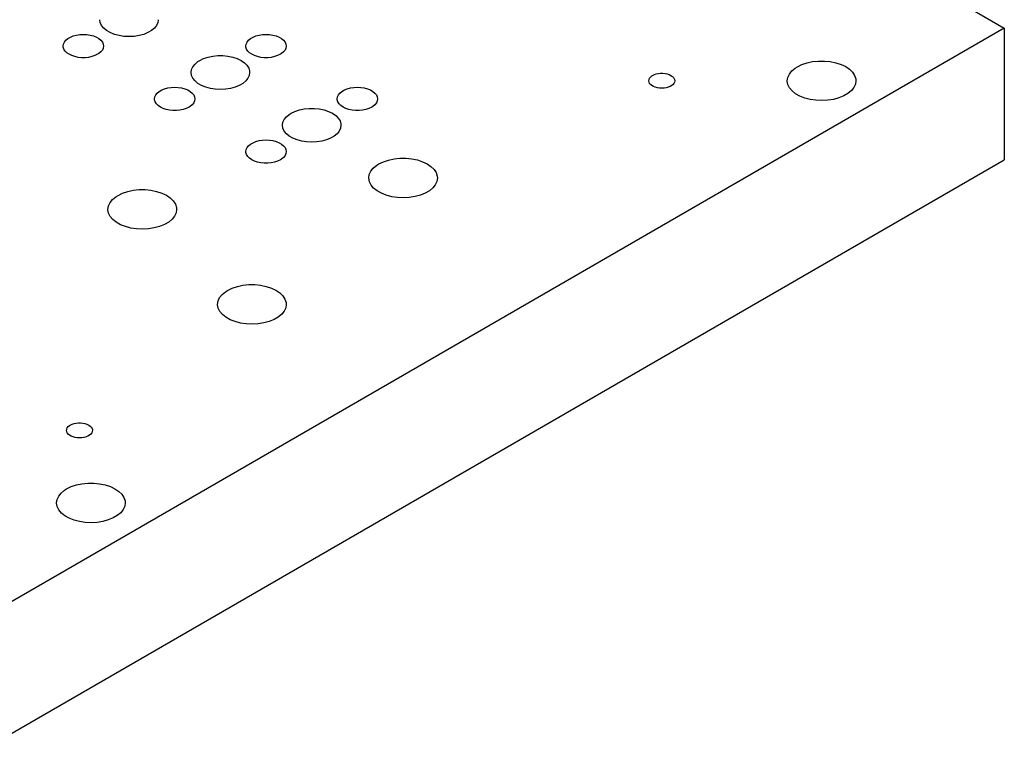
# Model space of a CAD drawing. Header units: inches. Extents: x 3 to 289, y 4 to 291.
# Tile 525 of 634: x 130.85 to 138.48, y 262.57 to 268.14. Entities that reach past the tile are written whole.
import ezdxf

# ---------------------------------------------------------------- set-up
doc = ezdxf.new("R2010")
doc.units = ezdxf.units.IN
doc.header["$LTSCALE"] = 0.5
doc.header["$MEASUREMENT"] = 0
doc.layers.add('DIE', color=7, linetype='Continuous')

msp = doc.modelspace()

# ---------------------------------------------------------------- linework, layer by layer
at = {"layer": 'DIE', "color": 190, "linetype": 'Continuous'}
for p, q in [((136.729, 269.0881), (138.4753, 268.0799)), ((131.4763, 268.1215), (131.4729, 268.1442)), ((131.4865, 268.0994), (131.4763, 268.1215)), ((131.5032, 268.0788), (131.4865, 268.0994)), ((131.9123, 268.0994), (131.8956, 268.0788)), ((131.9225, 268.1215), (131.9123, 268.0994)), ((131.926, 268.1442), (131.9225, 268.1215)), ((138.4753, 268.0799), (130.6971, 263.5892)), ((131.2262, 267.998), (131.2454, 268.0092)), ((131.2454, 268.0092), (131.2678, 268.0182)), ((131.2678, 268.0182), (131.2924, 268.0248)), ((131.2924, 268.0248), (131.3187, 268.0289)), ((131.3187, 268.0289), (131.3459, 268.0303)), ((131.3459, 268.0303), (131.373, 268.0289)), ((131.373, 268.0289), (131.3993, 268.0248)), ((131.3993, 268.0248), (131.424, 268.0182)), ((131.424, 268.0182), (131.4463, 268.0092)), ((131.4463, 268.0092), (131.4656, 267.998)), ((131.5259, 268.0601), (131.5032, 268.0788)), ((131.5538, 268.044), (131.5259, 268.0601)), ((131.5862, 268.0309), (131.5538, 268.044)), ((131.6219, 268.0213), (131.5862, 268.0309)), ((131.6601, 268.0154), (131.6219, 268.0213)), ((131.6994, 268.0134), (131.6601, 268.0154)), ((131.7388, 268.0154), (131.6994, 268.0134)), ((131.7769, 268.0213), (131.7388, 268.0154)), ((131.8127, 268.0309), (131.7769, 268.0213)), ((131.8451, 268.044), (131.8127, 268.0309)), ((131.873, 268.0601), (131.8451, 268.044)), ((131.8956, 268.0788), (131.873, 268.0601)), ((132.6404, 267.998), (132.6597, 268.0092)), ((132.6597, 268.0092), (132.682, 268.0182)), ((132.682, 268.0182), (132.7067, 268.0248)), ((132.7067, 268.0248), (132.733, 268.0289)), ((132.733, 268.0289), (132.7601, 268.0303)), ((132.7601, 268.0303), (132.7872, 268.0289)), ((132.7872, 268.0289), (132.8135, 268.0248)), ((132.8135, 268.0248), (132.8382, 268.0182)), ((132.8382, 268.0182), (132.8605, 268.0092)), ((132.8605, 268.0092), (132.8798, 267.998)), ((138.4753, 268.0799), (138.4753, 267.0592)), ((131.1896, 267.94), (131.192, 267.9557)), ((131.1902, 267.9322), (131.1896, 267.94)), ((131.195, 267.9167), (131.1902, 267.9322)), ((131.192, 267.9557), (131.1991, 267.9709)), ((131.1991, 267.9709), (131.2106, 267.9852)), ((131.2106, 267.9852), (131.2262, 267.998)), ((131.4656, 267.998), (131.4812, 267.9852)), ((131.4812, 267.9852), (131.4927, 267.9709)), ((131.4927, 267.9709), (131.4998, 267.9557)), ((131.4998, 267.9557), (131.5021, 267.94)), ((131.5021, 267.94), (131.4998, 267.9244)), ((132.6038, 267.94), (132.6062, 267.9557)), ((132.6044, 267.9322), (132.6038, 267.94)), ((132.6092, 267.9167), (132.6044, 267.9322)), ((132.6062, 267.9557), (132.6133, 267.9709)), ((132.6133, 267.9709), (132.6248, 267.9852)), ((132.6248, 267.9852), (132.6404, 267.998)), ((132.8798, 267.998), (132.8954, 267.9852)), ((132.8954, 267.9852), (132.9069, 267.9709)), ((132.9069, 267.9709), (132.914, 267.9557)), ((132.914, 267.9557), (132.9163, 267.94)), ((132.9163, 267.94), (132.914, 267.9244)), ((131.2043, 267.9019), (131.195, 267.9167)), ((131.2179, 267.8883), (131.2043, 267.9019)), ((131.2354, 267.8763), (131.2179, 267.8883)), ((131.2563, 267.8662), (131.2354, 267.8763)), ((131.2798, 267.8583), (131.2563, 267.8662)), ((131.3054, 267.8529), (131.2798, 267.8583)), ((131.4119, 267.8583), (131.3863, 267.8529)), ((131.4355, 267.8662), (131.4119, 267.8583)), ((131.4564, 267.8763), (131.4355, 267.8662)), ((131.4656, 267.8821), (131.4564, 267.8763)), ((131.4812, 267.8949), (131.4656, 267.8821)), ((131.4927, 267.9092), (131.4812, 267.8949)), ((131.4998, 267.9244), (131.4927, 267.9092)), ((132.3108, 267.8545), (132.3479, 267.8623)), ((132.3479, 267.8623), (132.3868, 267.8662)), ((132.3868, 267.8662), (132.4263, 267.8662)), ((132.4263, 267.8662), (132.4652, 267.8623)), ((132.4652, 267.8623), (132.5023, 267.8545)), ((132.6185, 267.9019), (132.6092, 267.9167)), ((132.6321, 267.8883), (132.6185, 267.9019)), ((132.6496, 267.8763), (132.6321, 267.8883)), ((132.6705, 267.8662), (132.6496, 267.8763)), ((132.6941, 267.8583), (132.6705, 267.8662)), ((132.7197, 267.8529), (132.6941, 267.8583)), ((132.8261, 267.8583), (132.8005, 267.8529)), ((132.8497, 267.8662), (132.8261, 267.8583)), ((132.8706, 267.8763), (132.8497, 267.8662)), ((132.8798, 267.8821), (132.8706, 267.8763)), ((132.8954, 267.8949), (132.8798, 267.8821)), ((132.9069, 267.9092), (132.8954, 267.8949)), ((132.914, 267.9244), (132.9069, 267.9092)), ((131.3323, 267.8502), (131.3054, 267.8529)), ((131.3595, 267.8502), (131.3323, 267.8502)), ((131.3863, 267.8529), (131.3595, 267.8502)), ((132.1834, 267.7586), (132.1937, 267.7807)), ((132.1937, 267.7807), (132.2103, 267.8013)), ((132.2103, 267.8013), (132.233, 267.82)), ((132.233, 267.82), (132.2463, 267.8284)), ((132.2463, 267.8284), (132.2766, 267.8431)), ((132.2766, 267.8431), (132.3108, 267.8545)), ((132.5023, 267.8545), (132.5365, 267.8431)), ((132.5365, 267.8431), (132.5667, 267.8284)), ((132.5667, 267.8284), (132.5921, 267.8109)), ((132.5921, 267.8109), (132.6119, 267.7912)), ((132.6119, 267.7912), (132.6254, 267.7698)), ((132.7465, 267.8502), (132.7197, 267.8529)), ((132.7737, 267.8502), (132.7465, 267.8502)), ((132.8005, 267.8529), (132.7737, 267.8502)), ((136.857, 267.7698), (136.8733, 267.7801)), ((136.8733, 267.7801), (136.9085, 267.7972)), ((136.9085, 267.7972), (136.9484, 267.8105)), ((136.9484, 267.8105), (136.9916, 267.8196)), ((136.9916, 267.8196), (137.0369, 267.8243)), ((137.0369, 267.8243), (137.083, 267.8244)), ((137.083, 267.8244), (137.1284, 267.82)), ((137.1284, 267.82), (137.1718, 267.811)), ((137.1718, 267.811), (137.2118, 267.7979)), ((137.2118, 267.7979), (137.2473, 267.781)), ((137.2473, 267.781), (137.2772, 267.7607)), ((132.18, 267.7359), (132.1834, 267.7586)), ((132.1834, 267.7132), (132.18, 267.7359)), ((132.1937, 267.6912), (132.1834, 267.7132)), ((132.6296, 267.7132), (132.6194, 267.6912)), ((132.6254, 267.7698), (132.6322, 267.7473)), ((132.6331, 267.7359), (132.6296, 267.7132)), ((132.6322, 267.7473), (132.6331, 267.7359)), ((135.7366, 267.7006), (135.7466, 267.7089)), ((135.7466, 267.7089), (135.7526, 267.7127)), ((135.7526, 267.7127), (135.766, 267.7192)), ((135.766, 267.7192), (135.7812, 267.7242)), ((135.7812, 267.7242), (135.7976, 267.7277)), ((135.7976, 267.7277), (135.8149, 267.7294)), ((135.8149, 267.7294), (135.8324, 267.7294)), ((135.8324, 267.7294), (135.8496, 267.7277)), ((135.8496, 267.7277), (135.8661, 267.7242)), ((135.8661, 267.7242), (135.8813, 267.7192)), ((135.8813, 267.7192), (135.8947, 267.7127)), ((135.8947, 267.7127), (135.906, 267.7049)), ((135.906, 267.7049), (135.9147, 267.6961)), ((136.7995, 267.6981), (136.8113, 267.7238)), ((136.8113, 267.7238), (136.8307, 267.7479)), ((136.8307, 267.7479), (136.857, 267.7698)), ((137.2772, 267.7607), (137.3006, 267.7378)), ((137.3006, 267.7378), (137.3168, 267.713)), ((137.3168, 267.713), (137.3254, 267.6868)), ((132.2103, 267.6705), (132.1937, 267.6912)), ((132.233, 267.6518), (132.2103, 267.6705)), ((132.2609, 267.6357), (132.233, 267.6518)), ((132.2933, 267.6227), (132.2609, 267.6357)), ((132.5522, 267.6357), (132.5198, 267.6227)), ((132.5801, 267.6518), (132.5522, 267.6357)), ((132.6027, 267.6705), (132.5801, 267.6518)), ((132.6194, 267.6912), (132.6027, 267.6705)), ((135.7231, 267.6716), (135.7247, 267.6817)), ((135.7247, 267.6616), (135.7231, 267.6716)), ((135.7247, 267.6817), (135.7292, 267.6915)), ((135.7292, 267.6518), (135.7247, 267.6616)), ((135.7292, 267.6915), (135.7366, 267.7006)), ((135.7366, 267.6426), (135.7292, 267.6518)), ((135.7466, 267.6343), (135.7366, 267.6426)), ((135.759, 267.6272), (135.7466, 267.6343)), ((135.7734, 267.6214), (135.759, 267.6272)), ((135.8882, 267.6272), (135.8739, 267.6214)), ((135.9006, 267.6343), (135.8882, 267.6272)), ((135.9107, 267.6426), (135.9006, 267.6343)), ((135.9181, 267.6518), (135.9107, 267.6426)), ((135.9147, 267.6961), (135.9207, 267.6866)), ((135.9226, 267.6616), (135.9181, 267.6518)), ((135.9207, 267.6866), (135.9238, 267.6767)), ((135.9241, 267.6716), (135.9226, 267.6616)), ((135.9238, 267.6767), (135.9241, 267.6716)), ((136.7955, 267.6716), (136.7995, 267.6981)), ((136.7955, 267.6691), (136.7955, 267.6716)), ((136.8003, 267.6426), (136.7955, 267.6691)), ((136.8129, 267.6171), (136.8003, 267.6426)), ((137.3227, 267.6451), (137.3108, 267.6194)), ((137.3267, 267.6716), (137.3227, 267.6451)), ((137.3254, 267.6868), (137.3267, 267.6716)), ((131.8991, 267.5475), (131.9062, 267.5627)), ((131.9062, 267.5627), (131.9177, 267.5769)), ((131.9177, 267.5769), (131.9333, 267.5898)), ((131.9333, 267.5898), (131.9526, 267.6009)), ((131.9526, 267.6009), (131.9749, 267.6099)), ((131.9749, 267.6099), (131.9995, 267.6166)), ((131.9995, 267.6166), (132.0259, 267.6206)), ((132.0259, 267.6206), (132.053, 267.622)), ((132.053, 267.622), (132.0801, 267.6206)), ((132.0801, 267.6206), (132.1064, 267.6166)), ((132.1064, 267.6166), (132.1311, 267.6099)), ((132.1311, 267.6099), (132.1534, 267.6009)), ((132.1534, 267.6009), (132.1727, 267.5898)), ((132.1727, 267.5898), (132.1883, 267.5769)), ((132.1883, 267.5769), (132.1998, 267.5627)), ((132.1998, 267.5627), (132.2069, 267.5475)), ((132.3291, 267.613), (132.2933, 267.6227)), ((132.3672, 267.6071), (132.3291, 267.613)), ((132.4065, 267.6051), (132.3672, 267.6071)), ((132.4459, 267.6071), (132.4065, 267.6051)), ((132.484, 267.613), (132.4459, 267.6071)), ((132.5198, 267.6227), (132.484, 267.613)), ((133.3133, 267.5475), (133.3204, 267.5627)), ((133.3204, 267.5627), (133.3319, 267.5769)), ((133.3319, 267.5769), (133.3475, 267.5898)), ((133.3475, 267.5898), (133.3668, 267.6009)), ((133.3668, 267.6009), (133.3891, 267.6099)), ((133.3891, 267.6099), (133.4138, 267.6166)), ((133.4138, 267.6166), (133.4401, 267.6206)), ((133.4401, 267.6206), (133.4672, 267.622)), ((133.4672, 267.622), (133.4943, 267.6206)), ((133.4943, 267.6206), (133.5206, 267.6166)), ((133.5206, 267.6166), (133.5453, 267.6099)), ((133.5453, 267.6099), (133.5676, 267.6009)), ((133.5676, 267.6009), (133.5869, 267.5898)), ((133.5869, 267.5898), (133.6025, 267.5769)), ((133.6025, 267.5769), (133.614, 267.5627)), ((133.614, 267.5627), (133.6211, 267.5475)), ((135.7893, 267.6171), (135.7734, 267.6214)), ((135.8062, 267.6145), (135.7893, 267.6171)), ((135.8236, 267.6136), (135.8062, 267.6145)), ((135.8411, 267.6145), (135.8236, 267.6136)), ((135.858, 267.6171), (135.8411, 267.6145)), ((135.8739, 267.6214), (135.858, 267.6171)), ((136.8329, 267.5931), (136.8129, 267.6171)), ((136.8598, 267.5715), (136.8329, 267.5931)), ((136.8928, 267.553), (136.8598, 267.5715)), ((136.9308, 267.538), (136.8928, 267.553)), ((137.2327, 267.5546), (137.1951, 267.5393)), ((137.2652, 267.5735), (137.2327, 267.5546)), ((137.2915, 267.5953), (137.2652, 267.5735)), ((137.3108, 267.6194), (137.2915, 267.5953)), ((131.8967, 267.5318), (131.8991, 267.5475)), ((131.8973, 267.5239), (131.8967, 267.5318)), ((131.9021, 267.5085), (131.8973, 267.5239)), ((131.9114, 267.4937), (131.9021, 267.5085)), ((131.925, 267.4801), (131.9114, 267.4937)), ((131.9425, 267.468), (131.925, 267.4801)), ((132.1883, 267.4867), (132.1727, 267.4738)), ((132.1998, 267.5009), (132.1883, 267.4867)), ((132.2069, 267.5161), (132.1998, 267.5009)), ((132.2069, 267.5475), (132.2092, 267.5318)), ((132.2092, 267.5318), (132.2069, 267.5161)), ((133.311, 267.5318), (133.3133, 267.5475)), ((133.3115, 267.5239), (133.311, 267.5318)), ((133.3163, 267.5085), (133.3115, 267.5239)), ((133.3256, 267.4937), (133.3163, 267.5085)), ((133.3392, 267.4801), (133.3256, 267.4937)), ((133.3567, 267.468), (133.3392, 267.4801)), ((133.6025, 267.4867), (133.5869, 267.4738)), ((133.614, 267.5009), (133.6025, 267.4867)), ((133.6211, 267.5161), (133.614, 267.5009)), ((133.6211, 267.5475), (133.6235, 267.5318)), ((133.6235, 267.5318), (133.6211, 267.5161)), ((136.9728, 267.527), (136.9308, 267.538)), ((137.0174, 267.5204), (136.9728, 267.527)), ((137.0633, 267.5183), (137.0174, 267.5204)), ((137.1091, 267.5208), (137.0633, 267.5183)), ((137.1535, 267.5279), (137.1091, 267.5208)), ((137.1951, 267.5393), (137.1535, 267.5279)), ((131.9634, 267.4579), (131.9425, 267.468)), ((131.987, 267.45), (131.9634, 267.4579)), ((132.0125, 267.4447), (131.987, 267.45)), ((132.0394, 267.4419), (132.0125, 267.4447)), ((132.0666, 267.4419), (132.0394, 267.4419)), ((132.0934, 267.4447), (132.0666, 267.4419)), ((132.119, 267.45), (132.0934, 267.4447)), ((132.1426, 267.4579), (132.119, 267.45)), ((132.1635, 267.468), (132.1426, 267.4579)), ((132.1727, 267.4738), (132.1635, 267.468)), ((132.9175, 267.3931), (132.9401, 267.4118)), ((132.9401, 267.4118), (132.9535, 267.4202)), ((132.9535, 267.4202), (132.9837, 267.4348)), ((132.9837, 267.4348), (133.0179, 267.4462)), ((133.0179, 267.4462), (133.055, 267.454)), ((133.055, 267.454), (133.0939, 267.458)), ((133.0939, 267.458), (133.1334, 267.458)), ((133.1334, 267.458), (133.1723, 267.454)), ((133.1723, 267.454), (133.2094, 267.4462)), ((133.2094, 267.4462), (133.2436, 267.4348)), ((133.2436, 267.4348), (133.2738, 267.4202)), ((133.2738, 267.4202), (133.2992, 267.4027)), ((133.2992, 267.4027), (133.319, 267.383)), ((133.3776, 267.4579), (133.3567, 267.468)), ((133.4012, 267.45), (133.3776, 267.4579)), ((133.4268, 267.4447), (133.4012, 267.45)), ((133.4536, 267.4419), (133.4268, 267.4447)), ((133.4808, 267.4419), (133.4536, 267.4419)), ((133.5076, 267.4447), (133.4808, 267.4419)), ((133.5332, 267.45), (133.5076, 267.4447)), ((133.5568, 267.4579), (133.5332, 267.45)), ((133.5777, 267.468), (133.5568, 267.4579)), ((133.5869, 267.4738), (133.5777, 267.468)), ((132.8871, 267.3277), (132.8905, 267.3504)), ((132.8905, 267.305), (132.8871, 267.3277)), ((132.8905, 267.3504), (132.9008, 267.3724)), ((132.9008, 267.3724), (132.9175, 267.3931)), ((133.319, 267.383), (133.3325, 267.3615)), ((133.3325, 267.3615), (133.3393, 267.3391)), ((133.3402, 267.3277), (133.3368, 267.305)), ((133.3393, 267.3391), (133.3402, 267.3277)), ((132.9008, 267.2829), (132.8905, 267.305)), ((132.9175, 267.2623), (132.9008, 267.2829)), ((132.9401, 267.2436), (132.9175, 267.2623)), ((133.3098, 267.2623), (133.2872, 267.2436)), ((133.3265, 267.2829), (133.3098, 267.2623)), ((133.3368, 267.305), (133.3265, 267.2829)), ((132.6248, 267.1687), (132.6404, 267.1815)), ((132.6404, 267.1815), (132.6597, 267.1927)), ((132.6597, 267.1927), (132.682, 267.2017)), ((132.682, 267.2017), (132.7067, 267.2083)), ((132.7067, 267.2083), (132.733, 267.2124)), ((132.733, 267.2124), (132.7601, 267.2138)), ((132.7601, 267.2138), (132.7872, 267.2124)), ((132.7872, 267.2124), (132.8135, 267.2083)), ((132.8135, 267.2083), (132.8382, 267.2017)), ((132.8382, 267.2017), (132.8605, 267.1927)), ((132.8605, 267.1927), (132.8798, 267.1815)), ((132.8798, 267.1815), (132.8954, 267.1687)), ((132.968, 267.2275), (132.9401, 267.2436)), ((133.0004, 267.2144), (132.968, 267.2275)), ((133.0362, 267.2048), (133.0004, 267.2144)), ((133.0743, 267.1989), (133.0362, 267.2048)), ((133.1136, 267.1969), (133.0743, 267.1989)), ((133.153, 267.1989), (133.1136, 267.1969)), ((133.1911, 267.2048), (133.153, 267.1989)), ((133.2269, 267.2144), (133.1911, 267.2048)), ((133.2593, 267.2275), (133.2269, 267.2144)), ((133.2872, 267.2436), (133.2593, 267.2275)), ((132.6038, 267.1236), (132.6062, 267.1392)), ((132.6044, 267.1157), (132.6038, 267.1236)), ((132.6092, 267.1002), (132.6044, 267.1157)), ((132.6062, 267.1392), (132.6133, 267.1544)), ((132.6185, 267.0854), (132.6092, 267.1002)), ((132.6133, 267.1544), (132.6248, 267.1687)), ((132.8954, 267.1687), (132.9069, 267.1544)), ((132.9069, 267.1544), (132.914, 267.1392)), ((132.914, 267.1079), (132.9069, 267.0927)), ((132.914, 267.1392), (132.9163, 267.1236)), ((132.9163, 267.1236), (132.914, 267.1079)), ((130.6971, 262.5686), (138.4753, 267.0592)), ((132.6321, 267.0718), (132.6185, 267.0854)), ((132.6496, 267.0598), (132.6321, 267.0718)), ((132.6705, 267.0497), (132.6496, 267.0598)), ((132.6941, 267.0418), (132.6705, 267.0497)), ((132.7197, 267.0364), (132.6941, 267.0418)), ((132.7465, 267.0337), (132.7197, 267.0364)), ((132.7737, 267.0337), (132.7465, 267.0337)), ((132.8005, 267.0364), (132.7737, 267.0337)), ((132.8261, 267.0418), (132.8005, 267.0364)), ((132.8497, 267.0497), (132.8261, 267.0418)), ((132.8706, 267.0598), (132.8497, 267.0497)), ((132.8798, 267.0656), (132.8706, 267.0598)), ((132.8954, 267.0785), (132.8798, 267.0656)), ((132.9069, 267.0927), (132.8954, 267.0785)), ((133.5903, 266.9957), (133.6166, 267.0176)), ((133.6166, 267.0176), (133.6329, 267.0279)), ((133.6329, 267.0279), (133.6682, 267.045)), ((133.6682, 267.045), (133.708, 267.0583)), ((133.708, 267.0583), (133.7513, 267.0675)), ((133.7513, 267.0675), (133.7966, 267.0722)), ((133.7966, 267.0722), (133.8427, 267.0723)), ((133.8427, 267.0723), (133.8881, 267.0678)), ((133.8881, 267.0678), (133.9314, 267.0588)), ((133.9314, 267.0588), (133.9715, 267.0457)), ((133.9715, 267.0457), (134.007, 267.0288)), ((134.007, 267.0288), (134.0369, 267.0086)), ((133.5551, 266.9194), (133.5591, 266.9459)), ((133.5591, 266.9459), (133.571, 266.9716)), ((133.571, 266.9716), (133.5903, 266.9957)), ((134.0369, 267.0086), (134.0603, 266.9857)), ((134.0603, 266.9857), (134.0765, 266.9608)), ((134.0765, 266.9608), (134.0851, 266.9347)), ((133.5552, 266.9169), (133.5551, 266.9194)), ((133.5599, 266.8904), (133.5552, 266.9169)), ((133.5725, 266.8648), (133.5599, 266.8904)), ((133.5926, 266.8409), (133.5725, 266.8648)), ((134.0705, 266.8673), (134.0512, 266.8431)), ((134.0824, 266.8929), (134.0705, 266.8673)), ((134.0864, 266.9194), (134.0824, 266.8929)), ((134.0851, 266.9347), (134.0864, 266.9194)), ((131.6141, 266.785), (131.6494, 266.8021)), ((131.6494, 266.8021), (131.6893, 266.8154)), ((131.6893, 266.8154), (131.7325, 266.8245)), ((131.7325, 266.8245), (131.7778, 266.8293)), ((131.7778, 266.8293), (131.8239, 266.8294)), ((131.8239, 266.8294), (131.8693, 266.8249)), ((131.8693, 266.8249), (131.9126, 266.8159)), ((131.9126, 266.8159), (131.9527, 266.8028)), ((131.9527, 266.8028), (131.9882, 266.7859)), ((133.6195, 266.8193), (133.5926, 266.8409)), ((133.6525, 266.8008), (133.6195, 266.8193)), ((133.6905, 266.7858), (133.6525, 266.8008)), ((133.9924, 266.8024), (133.9549, 266.7871)), ((134.0249, 266.8213), (133.9924, 266.8024)), ((134.0512, 266.8431), (134.0249, 266.8213)), ((131.5403, 266.703), (131.5522, 266.7287)), ((131.5522, 266.7287), (131.5716, 266.7528)), ((131.5716, 266.7528), (131.5978, 266.7747)), ((131.5978, 266.7747), (131.6141, 266.785)), ((131.9882, 266.7859), (132.0181, 266.7657)), ((132.0181, 266.7657), (132.0415, 266.7428)), ((132.0415, 266.7428), (132.0578, 266.7179)), ((132.0578, 266.7179), (132.0663, 266.6918)), ((133.7325, 266.7748), (133.6905, 266.7858)), ((133.7771, 266.7682), (133.7325, 266.7748)), ((133.823, 266.7661), (133.7771, 266.7682)), ((133.8688, 266.7686), (133.823, 266.7661)), ((133.9132, 266.7757), (133.8688, 266.7686)), ((133.9549, 266.7871), (133.9132, 266.7757)), ((131.5363, 266.6765), (131.5403, 266.703)), ((131.5364, 266.674), (131.5363, 266.6765)), ((131.5411, 266.6475), (131.5364, 266.674)), ((131.5537, 266.6219), (131.5411, 266.6475)), ((132.0636, 266.65), (132.0517, 266.6243)), ((132.0676, 266.6765), (132.0636, 266.65)), ((132.0663, 266.6918), (132.0676, 266.6765)), ((131.5738, 266.598), (131.5537, 266.6219)), ((131.6007, 266.5764), (131.5738, 266.598)), ((131.6337, 266.5579), (131.6007, 266.5764)), ((131.9737, 266.5595), (131.9361, 266.5442)), ((132.0061, 266.5784), (131.9737, 266.5595)), ((132.0324, 266.6002), (132.0061, 266.5784)), ((132.0517, 266.6243), (132.0324, 266.6002)), ((131.6717, 266.5429), (131.6337, 266.5579)), ((131.7137, 266.5319), (131.6717, 266.5429)), ((131.7583, 266.5253), (131.7137, 266.5319)), ((131.8042, 266.5232), (131.7583, 266.5253)), ((131.85, 266.5257), (131.8042, 266.5232)), ((131.8944, 266.5328), (131.85, 266.5257)), ((131.9361, 266.5442), (131.8944, 266.5328)), ((132.4201, 266.018), (132.4464, 266.0398)), ((132.4464, 266.0398), (132.4627, 266.0501)), ((132.4627, 266.0501), (132.4979, 266.0672)), ((132.4979, 266.0672), (132.5378, 266.0806)), ((132.5378, 266.0806), (132.581, 266.0897)), ((132.581, 266.0897), (132.6264, 266.0944)), ((132.6264, 266.0944), (132.6724, 266.0945)), ((132.6724, 266.0945), (132.7178, 266.09)), ((132.7178, 266.09), (132.7612, 266.0811)), ((132.7612, 266.0811), (132.8012, 266.068)), ((132.8012, 266.068), (132.8367, 266.051)), ((132.8367, 266.051), (132.8666, 266.0308)), ((132.8666, 266.0308), (132.8901, 266.0079)), ((132.3849, 265.9417), (132.3889, 265.9682)), ((132.3889, 265.9682), (132.4007, 265.9939)), ((132.4007, 265.9939), (132.4201, 266.018)), ((132.8901, 266.0079), (132.9063, 265.983)), ((132.9063, 265.983), (132.9148, 265.9569)), ((132.9148, 265.9569), (132.9161, 265.9417)), ((132.3849, 265.9391), (132.3849, 265.9417)), ((132.3897, 265.9127), (132.3849, 265.9391)), ((132.4023, 265.8871), (132.3897, 265.9127)), ((132.4223, 265.8632), (132.4023, 265.8871)), ((132.9003, 265.8895), (132.8809, 265.8654)), ((132.9121, 265.9152), (132.9003, 265.8895)), ((132.9161, 265.9417), (132.9121, 265.9152)), ((132.4493, 265.8416), (132.4223, 265.8632)), ((132.4822, 265.823), (132.4493, 265.8416)), ((132.5203, 265.808), (132.4822, 265.823)), ((132.5622, 265.7971), (132.5203, 265.808)), ((132.743, 265.7979), (132.6986, 265.7909)), ((132.7846, 265.8093), (132.743, 265.7979)), ((132.8222, 265.8247), (132.7846, 265.8093)), ((132.8546, 265.8436), (132.8222, 265.8247)), ((132.8809, 265.8654), (132.8546, 265.8436)), ((132.6068, 265.7904), (132.5622, 265.7971)), ((132.6527, 265.7883), (132.6068, 265.7904)), ((132.6986, 265.7909), (132.6527, 265.7883)), ((131.2153, 264.967), (131.2169, 264.9771)), ((131.2169, 264.9569), (131.2153, 264.967)), ((131.2169, 264.9771), (131.2214, 264.9869)), ((131.2214, 264.9869), (131.2288, 264.996)), ((131.2288, 264.996), (131.2388, 265.0043)), ((131.2388, 265.0043), (131.2448, 265.008)), ((131.2448, 265.008), (131.2582, 265.0145)), ((131.2582, 265.0145), (131.2734, 265.0196)), ((131.2734, 265.0196), (131.2898, 265.0231)), ((131.2898, 265.0231), (131.3071, 265.0248)), ((131.3071, 265.0248), (131.3246, 265.0248)), ((131.3246, 265.0248), (131.3418, 265.0231)), ((131.3418, 265.0231), (131.3583, 265.0196)), ((131.3583, 265.0196), (131.3735, 265.0145)), ((131.3735, 265.0145), (131.3869, 265.008)), ((131.3869, 265.008), (131.3982, 265.0003)), ((131.3982, 265.0003), (131.4069, 264.9915)), ((131.4069, 264.9915), (131.4129, 264.982)), ((131.4129, 264.982), (131.4159, 264.9721)), ((131.4163, 264.967), (131.4148, 264.9569)), ((131.4159, 264.9721), (131.4163, 264.967)), ((131.2214, 264.9472), (131.2169, 264.9569)), ((131.2288, 264.938), (131.2214, 264.9472)), ((131.2388, 264.9297), (131.2288, 264.938)), ((131.2512, 264.9226), (131.2388, 264.9297)), ((131.2656, 264.9168), (131.2512, 264.9226)), ((131.2815, 264.9125), (131.2656, 264.9168)), ((131.2984, 264.9099), (131.2815, 264.9125)), ((131.3158, 264.909), (131.2984, 264.9099)), ((131.3333, 264.9099), (131.3158, 264.909)), ((131.3502, 264.9125), (131.3333, 264.9099)), ((131.3661, 264.9168), (131.3502, 264.9125)), ((131.3804, 264.9226), (131.3661, 264.9168)), ((131.3928, 264.9297), (131.3804, 264.9226)), ((131.4029, 264.938), (131.3928, 264.9297)), ((131.4103, 264.9472), (131.4029, 264.938)), ((131.4148, 264.9569), (131.4103, 264.9472)), ((131.1738, 264.482), (131.2001, 264.5038)), ((131.2001, 264.5038), (131.2164, 264.5141)), ((131.2164, 264.5141), (131.2517, 264.5312)), ((131.2517, 264.5312), (131.2915, 264.5445)), ((131.2915, 264.5445), (131.3348, 264.5537)), ((131.3348, 264.5537), (131.3801, 264.5584)), ((131.3801, 264.5584), (131.4261, 264.5585)), ((131.4261, 264.5585), (131.4715, 264.554)), ((131.4715, 264.554), (131.5149, 264.5451)), ((131.5149, 264.5451), (131.5549, 264.5319)), ((131.5549, 264.5319), (131.5905, 264.515)), ((131.5905, 264.515), (131.6204, 264.4948)), ((131.1386, 264.4057), (131.1426, 264.4322)), ((131.1426, 264.4322), (131.1545, 264.4579)), ((131.1545, 264.4579), (131.1738, 264.482)), ((131.6204, 264.4948), (131.6438, 264.4719)), ((131.6438, 264.4719), (131.66, 264.447)), ((131.66, 264.447), (131.6685, 264.4209)), ((131.1387, 264.4031), (131.1386, 264.4057)), ((131.1434, 264.3767), (131.1387, 264.4031)), ((131.156, 264.3511), (131.1434, 264.3767)), ((131.1761, 264.3272), (131.156, 264.3511)), ((131.654, 264.3535), (131.6346, 264.3294)), ((131.6658, 264.3792), (131.654, 264.3535)), ((131.6698, 264.4057), (131.6658, 264.3792)), ((131.6685, 264.4209), (131.6698, 264.4057)), ((131.203, 264.3056), (131.1761, 264.3272)), ((131.236, 264.287), (131.203, 264.3056)), ((131.274, 264.272), (131.236, 264.287)), ((131.5383, 264.2733), (131.4967, 264.2619)), ((131.5759, 264.2887), (131.5383, 264.2733)), ((131.6083, 264.3075), (131.5759, 264.2887)), ((131.6346, 264.3294), (131.6083, 264.3075)), ((131.3159, 264.261), (131.274, 264.272)), ((131.3605, 264.2544), (131.3159, 264.261)), ((131.4064, 264.2523), (131.3605, 264.2544)), ((131.4523, 264.2549), (131.4064, 264.2523)), ((131.4967, 264.2619), (131.4523, 264.2549))]:
    msp.add_line(p, q, dxfattribs=at)

doc.saveas('drawing.dxf')
